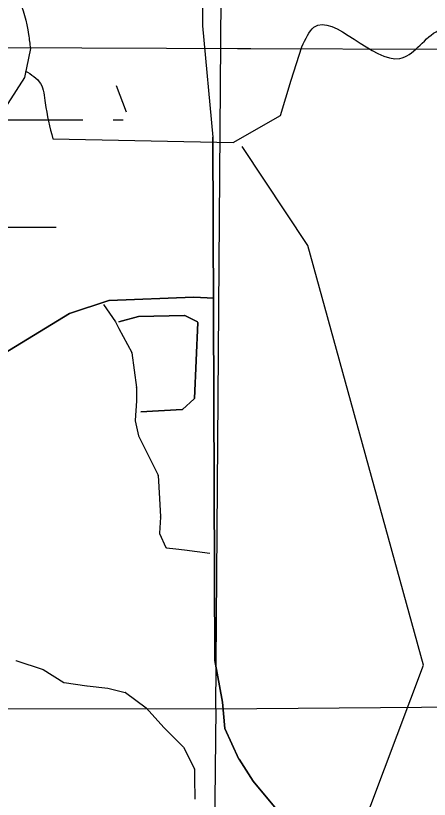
# Model space of a CAD drawing. Extents: x 408847 to 817539, y 923858 to 1151780.
# Drawn here: x 504133 to 506451, y 1056242 to 1060638 of the extents above; entities that cross this region are included whole.
import ezdxf

# ---------------------------------------------------------------- set-up
doc = ezdxf.new("R2010")
doc.units = 0
for name, color, linetype in [('Level 12', 7, 'Continuous'), ('Local Roads Improved', 7, 'Continuous'), ('Local Roads Paved', 7, 'Continuous'), ('Narrow River Creek and Branch and Slough', 7, 'Continuous'), ('Quad Borders', 7, 'Continuous'), ('Section Lines', 7, 'Continuous'), ('Swamps', 7, 'Continuous')]:
    doc.layers.add(name, color=color, linetype=linetype)

msp = doc.modelspace()

# ---------------------------------------------------------------- linework, layer by layer
at = {"layer": 'Level 12'}
msp.add_lwpolyline([(504214.9, 1060454.1), (504182.4, 1060291), (504040, 1060072.8)], dxfattribs=at)
for points in [[(501803.2, 1060501.7), (501808.4, 1060570.1), (501780.4, 1060840.2), (501698.4, 1061080.2), (501646.4, 1061326.3), (501608.4, 1061546.3), (501654.4, 1061786.4), (501750.4, 1061950.4), (501918.4, 1062104.4), (502274.5, 1062222.5), (502542.5, 1062260.5), (502868.6, 1062324.5), (503144.7, 1062402.5), (503324.7, 1062474.5), (503548.7, 1062568.5), (503666.8, 1062606.5), (503810.8, 1062640.5), (503940.8, 1062632.5), (504116.9, 1062574.5), (504222.9, 1062526.5), (504344.9, 1062452.5), (504553, 1062382.5)], [(502863.4, 1060507.8), (502884.6, 1060570.1), (502984.6, 1060728.2), (503176.7, 1060920.2), (503372.7, 1061086.2), (503496.7, 1061210.3), (503596.8, 1061278.3), (503770.8, 1061240.3), (503950.8, 1061046.2), (504056.8, 1060914.2), (504146.9, 1060744.2), (504204.9, 1060532.1), (504214.9, 1060454.1)]]:
    msp.add_spline(points, degree=3, dxfattribs=at)
at = {"layer": 'Local Roads Improved'}
for p, q in [((505185.2, 1063957.4), (505179.1, 1060581.6)), ((505185.2, 1063957.4), (505179.1, 1060581.6)), ((505179.1, 1060581.3), (505236.8, 1059957.1)), ((505179.1, 1060581.3), (505236.8, 1059957.1)), ((505236.8, 1059957.1), (505249.1, 1057020.4)), ((505236.8, 1059957.1), (505249.1, 1057020.4)), ((504655.4, 1059040.7), (504435.1, 1058967.3)), ((505129.1, 1059059.4), (504656.6, 1059040.9)), ((505246.1, 1059053.2), (505129.5, 1059059.4)), ((504624.6, 1059018.3), (504692.1, 1058920.2)), ((504434.3, 1058966.9), (503900.3, 1058641.4)), ((504710.7, 1058919.9), (504820.8, 1058950.6)), ((504821.8, 1058950.7), (505078.5, 1058956.8)), ((505080.3, 1058956.4), (505150.9, 1058921.1)), ((504692.3, 1058919.7), (504710.6, 1058883.1)), ((505153.1, 1058917.4), (505134.8, 1058491.2)), ((504710.7, 1058883), (504784.1, 1058748.4)), ((504784.5, 1058747), (504809, 1058551.2)), ((504809, 1058550.7), (504809, 1058477.3)), ((504809, 1058477.1), (504802.9, 1058367)), ((505133.5, 1058488.4), (505068.2, 1058429)), ((505065.7, 1058427.9), (504833.6, 1058415.7)), ((504803, 1058366), (504821.2, 1058280.9)), ((504932, 1058058.2), (504938.1, 1057929.9)), ((504938.1, 1057929.9), (504944.2, 1057825.6)), ((504944.2, 1057825.1), (504938.2, 1057734.1)), ((504938.5, 1057732.2), (504974, 1057655.2)), ((504977.2, 1057652.9), (505030.3, 1057647)), ((505030.3, 1057647), (505079.4, 1057640.9)), ((505079.5, 1057640.9), (505220.8, 1057622.4)), ((505249.2, 1057019.7), (505292.1, 1056786.6)), ((505249.2, 1057019.7), (505292.1, 1056786.6)), ((505292.1, 1056786.2), (505304.4, 1056639.5)), ((505292.1, 1056786.2), (505304.4, 1056639.5)), ((505304.7, 1056638.2), (505384.2, 1056466.9)), ((505304.7, 1056638.2), (505384.2, 1056466.9)), ((505384.5, 1056466.4), (505464.1, 1056343.8)), ((505384.5, 1056466.4), (505464.1, 1056343.8)), ((505464.4, 1056343.5), (505611.7, 1056165.3)), ((505464.4, 1056343.5), (505611.7, 1056165.3))]:
    msp.add_line(p, q, dxfattribs=at)
msp.add_lwpolyline([(504821.5, 1058280), (504882.8, 1058157.4), (504931.6, 1058059.8)], dxfattribs=at)
for centre, start, end in [((505183.1, 1060581.6), 179.8957, 185.2851), ((505183.1, 1060581.6), 179.8957, 185.2851), ((504656.7, 1059036.9), 92.2322, 108.443), ((505129.2, 1059055.4), 86.9858, 92.2322), ((504436.4, 1058963.5), 108.443, 121.3614), ((504821.9, 1058946.7), 91.3646, 105.531), ((505078.6, 1058952.8), 63.4243, 91.3646), ((504688.8, 1058917.9), 26.5544, 34.4961), ((505149.1, 1058917.5), 357.5471, 63.4243), ((504714.2, 1058884.9), 206.5544, 208.5992), ((504780.5, 1058746.5), 7.1217, 28.5992), ((504805, 1058550.7), 0, 7.1217), ((504805, 1058477.3), 356.8216, 0), ((505130.8, 1058491.3), 312.287, 357.5471), ((505065.5, 1058431.9), 273.0142, 312.287), ((504806.9, 1058366.8), 176.8216, 192.0893), ((504825.1, 1058281.7), 192.0893, 206.5544), ((504928, 1058058), 2.725, 26.5544), ((504942.1, 1057930.1), 182.725, 183.3649), ((504940.2, 1057825.4), 356.1877, 3.3649), ((504942.1, 1057733.9), 176.1877, 204.765), ((504977.6, 1057656.9), 204.765, 263.6569), ((505029.8, 1057643.1), 82.8717, 83.6569), ((505078.9, 1057636.9), 82.5652, 82.8717), ((505253.1, 1057020.4), 180.2398, 190.4327), ((505253.1, 1057020.4), 180.2398, 190.4327), ((505288.2, 1056785.9), 4.7614, 10.4327), ((505288.2, 1056785.9), 4.7614, 10.4327), ((505308.3, 1056639.8), 184.7614, 204.8946), ((505308.3, 1056639.8), 184.7614, 204.8946), ((505387.8, 1056468.6), 204.8946, 213.0117), ((505387.8, 1056468.6), 204.8946, 213.0117), ((505467.5, 1056346), 213.0117, 219.5976), ((505467.5, 1056346), 213.0117, 219.5976)]:
    msp.add_arc(centre, 4, start, end, dxfattribs=at)
at = {"layer": 'Local Roads Paved'}
for p, q in [((505185.2, 1063957.4), (505179.1, 1060581.6)), ((505179.1, 1060581.3), (505236.8, 1059957.1)), ((505249.1, 1057020.4), (505236.8, 1059957.1)), ((504435.1, 1058967.3), (504655.4, 1059040.7)), ((504656.6, 1059040.9), (505129.1, 1059059.4)), ((505129.5, 1059059.4), (505246.1, 1059053.2)), ((504624.6, 1059018.3), (504692.1, 1058920.2)), ((503900.3, 1058641.4), (504434.3, 1058966.9)), ((504820.8, 1058950.6), (504710.7, 1058919.9)), ((505078.5, 1058956.8), (504821.8, 1058950.7)), ((505150.9, 1058921.1), (505080.3, 1058956.4)), ((504692.3, 1058919.7), (504710.6, 1058883.1)), ((505134.8, 1058491.2), (505153.1, 1058917.4)), ((504710.7, 1058883), (504784.1, 1058748.4)), ((504784.5, 1058747), (504809, 1058551.2)), ((504809, 1058550.7), (504809, 1058477.3)), ((504809, 1058477.1), (504802.9, 1058367)), ((505068.2, 1058429), (505133.5, 1058488.4)), ((504833.6, 1058415.7), (505065.7, 1058427.9)), ((504803, 1058366), (504821.2, 1058280.9)), ((504932, 1058058.2), (504938.1, 1057929.9)), ((504938.1, 1057929.9), (504944.2, 1057825.6)), ((504944.2, 1057825.1), (504938.2, 1057734.1)), ((504938.5, 1057732.2), (504974, 1057655.2)), ((504977.2, 1057652.9), (505030.3, 1057647)), ((505030.3, 1057647), (505079.4, 1057640.9)), ((505079.5, 1057640.9), (505220.8, 1057622.4)), ((504133.2, 1057019.7), (504286.1, 1056970.8)), ((505292.1, 1056786.6), (505249.2, 1057019.7)), ((504287, 1056970.3), (504402.6, 1056897.3)), ((504404.2, 1056896.7), (504532.3, 1056878.4)), ((504532.5, 1056878.4), (504648.9, 1056866.1)), ((504649.5, 1056866), (504746.8, 1056841.7)), ((504748.2, 1056841), (504864, 1056755.6)), ((505304.4, 1056639.5), (505292.1, 1056786.2)), ((504864.6, 1056755.1), (504962.6, 1056644.8)), ((504962.8, 1056644.6), (505072.8, 1056534.5)), ((505384.2, 1056466.9), (505304.7, 1056638.2)), ((505073.6, 1056533.4), (505134.3, 1056411.9)), ((505464.1, 1056343.8), (505384.5, 1056466.4)), ((505134.8, 1056410.1), (505134.8, 1056361.8)), ((505134.8, 1056361.8), (505136.4, 1056241.6)), ((505611.7, 1056165.3), (505464.4, 1056343.5))]:
    msp.add_line(p, q, dxfattribs=at)
msp.add_lwpolyline([(504821.5, 1058280), (504882.8, 1058157.4), (504931.6, 1058059.8)], dxfattribs=at)
for centre, start, end in [((505183.1, 1060581.6), 179.8957, 185.2851), ((504656.7, 1059036.9), 92.2322, 108.443), ((505129.2, 1059055.4), 86.9858, 92.2322), ((504436.4, 1058963.5), 108.443, 121.3614), ((504821.9, 1058946.7), 91.3646, 105.531), ((505078.6, 1058952.8), 63.4243, 91.3646), ((504688.8, 1058917.9), 26.5544, 34.4961), ((505149.1, 1058917.5), 357.5471, 63.4243), ((504714.2, 1058884.9), 206.5544, 208.5992), ((504780.5, 1058746.5), 7.1217, 28.5992), ((504805, 1058550.7), 0, 7.1217), ((504805, 1058477.3), 356.8216, 0), ((505130.8, 1058491.3), 312.287, 357.5471), ((505065.5, 1058431.9), 273.0142, 312.287), ((504806.9, 1058366.8), 176.8216, 192.0893), ((504825.1, 1058281.7), 192.0893, 206.5544), ((504928, 1058058), 2.725, 26.5544), ((504942.1, 1057930.1), 182.725, 183.3649), ((504940.2, 1057825.4), 356.1877, 3.3649), ((504942.1, 1057733.9), 176.1877, 204.765), ((504977.6, 1057656.9), 204.765, 263.6569), ((505029.8, 1057643.1), 82.8717, 83.6569), ((505078.9, 1057636.9), 82.5652, 82.8717), ((504132, 1057015.9), 72.2476, 80.8335), ((505253.1, 1057020.4), 180.2398, 190.4327), ((504284.8, 1056966.9), 57.7123, 72.2476), ((504404.8, 1056900.6), 237.7123, 261.8662), ((504532.9, 1056882.3), 261.8662, 263.9882), ((504648.5, 1056862.1), 75.9575, 83.9882), ((504745.8, 1056837.8), 53.6029, 75.9575), ((505288.2, 1056785.9), 4.7614, 10.4327), ((504861.6, 1056752.4), 41.6203, 53.6029), ((504965.6, 1056647.4), 221.6203, 224.9867), ((505308.3, 1056639.8), 184.7614, 204.8946), ((505070, 1056531.6), 26.5544, 44.9867), ((505387.8, 1056468.6), 204.8946, 213.0117), ((505130.8, 1056410.1), 0, 26.5544), ((505467.5, 1056346), 213.0117, 219.5976)]:
    msp.add_arc(centre, 4, start, end, dxfattribs=at)
at = {"layer": 'Narrow River Creek and Branch and Slough'}
for points in [[(504340.8, 1059946.8), (505350.9, 1059927), (505617.3, 1060078.9), (505677.6, 1060277.2), (505737.4, 1060462.9)], [(506079.7, 1054052), (505936.2, 1054114.4), (505760.4, 1054395.1), (505486.7, 1054782.1), (505655.5, 1055316.8), (506052.7, 1056019.5), (506418.2, 1056994.8), (505770.6, 1059349.5), (505402.9, 1059904.9)]]:
    msp.add_lwpolyline(points, dxfattribs=at)
for points in [[(505737.4, 1060462.9), (505804.3, 1060573.1), (506286.4, 1060398.1), (506488.7, 1060548.2), (506700.9, 1060586), (507130.6, 1060410.8)], [(504186.4, 1060329), (504272.4, 1060256.8), (504298.3, 1060148.6), (504340.8, 1059946.8)]]:
    msp.add_spline(points, degree=3, dxfattribs=at)
at = {"layer": 'Quad Borders'}
for p, q in [((505451.3, 1060452.2), (493776.8, 1060493)), ((534390.4, 1060350.9), (505376.5, 1060452.4))]:
    msp.add_line(p, q, dxfattribs=at)
at = {"layer": 'Section Lines'}
msp.add_line((505254.8, 1056749), (505292.7, 1061888.9), dxfattribs=at)
for points in [[(505254.8, 1056749), (510558.3, 1056792.5)], [(499907.5, 1056754.1), (505254.8, 1056749)], [(505254.8, 1056749), (505195.7, 1051461)]]:
    msp.add_lwpolyline(points, dxfattribs=at)
at = {"layer": 'Swamps'}
msp.add_line((503778.8, 1060053.3), (504509.7, 1060053.3), dxfattribs=at)
for points in [[(504696.4, 1060246.6), (504751.6, 1060099.5)], [(504678.8, 1060053.3), (504735.5, 1060053.3)], [(503891.8, 1059450.7), (504359, 1059450.7)]]:
    msp.add_lwpolyline(points, dxfattribs=at)

doc.saveas('drawing.dxf')
